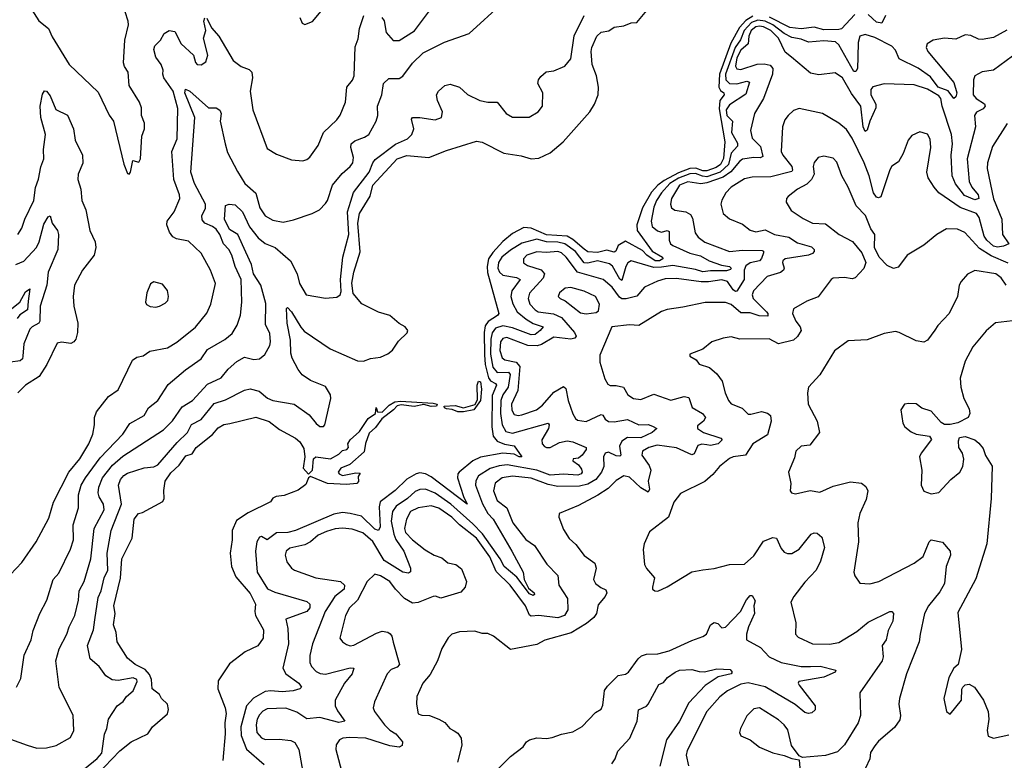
# Model space of a CAD drawing. Extents: x 1245515 to 1420776, y 606314 to 671314.
# Tile 277 of 385: x 1356564 to 1361782, y 649117 to 653043. Entities that reach past the tile are written whole.
import ezdxf

# ---------------------------------------------------------------- set-up
doc = ezdxf.new("R2010")
doc.units = 0

msp = doc.modelspace()

# ---------------------------------------------------------------- linework, layer by layer
at = {"layer": '0CON10XD'}
for points in [[(1356575, 653179.4), (1356665, 653036.9), (1356717.1, 652997.1), (1356735, 652952.9), (1356826.4, 652805), (1356978.7, 652658.7), (1357037.6, 652537.6), (1357060, 652505), (1357115, 652277.5), (1357135, 652227.5), (1357143.6, 652223.6), (1357151.2, 652235), (1357163.9, 652296.1), (1357195, 652287.5), (1357203.3, 652305), (1357211.4, 652425), (1357225.5, 652464.5), (1357224.5, 652494.5), (1357210, 652535), (1357208.6, 652575), (1357198.6, 652605), (1357143.1, 652695), (1357138.6, 652765), (1357119.2, 652795), (1357114.2, 652815), (1357120.5, 652935), (1357140, 653015), (1357139.1, 653035), (1357107.6, 653135)], [(1356546, 649505), (1356568.9, 649551.1), (1356587.5, 649675), (1356623.8, 649756.2), (1356635.8, 649805.8), (1356670, 649895), (1356706.8, 649965), (1356740.9, 650075), (1356771.1, 650108.9), (1356833.8, 650236.2), (1356849.7, 650285), (1356847.9, 650365), (1356874.7, 650455), (1356875.9, 650525), (1356889.5, 650575), (1356913.2, 650615), (1356990.4, 650719.6), (1357110.7, 650845), (1357147.2, 650902.7), (1357222.7, 650945), (1357245.6, 650985), (1357295.5, 651025), (1357351.3, 651108.7), (1357442.8, 651187.2), (1357525.5, 651245), (1357558.8, 651295), (1357651.7, 651348.3), (1357690.1, 651379.9), (1357716.3, 651423.6), (1357734.1, 651475.9), (1357741.1, 651545), (1357736.6, 651665), (1357705, 651734.2), (1357688.6, 651795), (1357672.8, 651825), (1357644.2, 651855), (1357624.8, 651905), (1357605, 651931.8), (1357585, 651947.5), (1357544.8, 651964.8), (1357531.2, 651981.2), (1357528.9, 652005), (1357547.7, 652042.3), (1357548, 652065), (1357490.2, 652175), (1357470.3, 652235), (1357491.6, 652525), (1357439.4, 652655), (1357442.5, 652675), (1357465, 652663.9), (1357565, 652575.6), (1357605, 652575.7), (1357625, 652564), (1357631.9, 652545), (1357626.7, 652505), (1357652.5, 652385), (1357665, 652339.2), (1357717.8, 652237.8), (1357757.5, 652175), (1357815, 652124), (1357836.9, 652045), (1357865, 652002.5), (1357905, 651980.8), (1357959.8, 651970.2), (1358015, 651981.8), (1358113.8, 652015), (1358152, 652035), (1358185, 652069.2), (1358195.5, 652085), (1358221.8, 652165), (1358271.9, 652228.1), (1358315, 652264.5), (1358330, 652285), (1358333.1, 652313.1), (1358318.9, 652365), (1358320.9, 652385), (1358339.1, 652400.9), (1358390.4, 652419.6), (1358413.3, 652435), (1358452.2, 652505), (1358460.9, 652535), (1358459.6, 652585), (1358482.7, 652645), (1358491.8, 652705), (1358519.3, 652730.7), (1358575, 652731.5), (1358595, 652743.5), (1358645, 652813.1), (1358702.8, 652867.2), (1358815, 652923.1), (1358945, 652970.6), (1359125, 653132.5)], [(1356515, 649229.5), (1356602.7, 649197.3), (1356655, 649182.1), (1356705, 649183.6), (1356757.5, 649195), (1356832.7, 649237.3), (1356850.8, 649275), (1356847, 649357), (1356772.2, 649502.2), (1356755.4, 649645), (1356772, 649708), (1356813.6, 649785), (1356825.3, 649824.7), (1356855.5, 649885), (1356876.1, 649965), (1356878.8, 650015), (1356904.7, 650065.3), (1356940.8, 650185), (1356957.5, 650345), (1357010.8, 650445), (1357007.2, 650475), (1356984.3, 650514.3), (1356979.6, 650535), (1356982.8, 650565), (1357003, 650615), (1357055, 650681.6), (1357110.3, 650729.7), (1357325, 650868.2), (1357372.8, 650917.2), (1357425, 650990.9), (1357478.9, 651025), (1357559.4, 651110.6), (1357630.6, 651145), (1357669.3, 651190.7), (1357715, 651231.1), (1357755, 651253.3), (1357805, 651242.5), (1357834.5, 651245.5), (1357862.2, 651267.8), (1357889.1, 651315), (1357892.9, 651335), (1357889.4, 651379.4), (1357867, 651427), (1357868.8, 651538.8), (1357841.9, 651635), (1357803, 651695), (1357792.4, 651745), (1357761.5, 651811.5), (1357719.7, 651905), (1357675, 651930.4), (1357649.2, 651985), (1357655, 652058.8), (1357674.5, 652065.5), (1357705, 652061.8), (1357745.2, 652025), (1357782.4, 651945), (1357826.9, 651886.9), (1357865, 651856), (1357918.1, 651835), (1357999.4, 651765), (1358034.3, 651695), (1358047.1, 651645), (1358081.2, 651585), (1358185, 651566), (1358245, 651571.4), (1358261.9, 651585), (1358267.8, 651602.3), (1358263.2, 651665), (1358276.6, 651783.4), (1358308.3, 651905), (1358300.4, 652025), (1358318.5, 652081.5), (1358333.5, 652126.5), (1358416.1, 652235), (1358434.7, 652285), (1358447.6, 652302.4), (1358555, 652383.1), (1358618.8, 652411.2), (1358642.5, 652435), (1358652.2, 652465), (1358640, 652515), (1358645, 652523.8), (1358685, 652524.5), (1358765, 652512.5), (1358799.2, 652525), (1358804.4, 652555), (1358777.1, 652615), (1358772, 652645), (1358783.3, 652665), (1358817.5, 652695), (1358845, 652701.2), (1358895, 652686), (1358936.4, 652646.4), (1359002.5, 652615), (1359045, 652605.8), (1359095, 652606.2), (1359141.2, 652545), (1359175, 652525.8), (1359264.3, 652525.7), (1359311.2, 652555), (1359333.8, 652585), (1359336.7, 652655), (1359310, 652705), (1359313.3, 652725), (1359325, 652742.5), (1359354.2, 652765.8), (1359395, 652772.5), (1359453, 652797), (1359485.3, 652835), (1359502.8, 652957.2), (1359555.4, 653065)], [(1356907.5, 649072.5), (1356975, 649126.9), (1356998.9, 649155), (1357012.8, 649255), (1357026.2, 649285), (1357033.5, 649335), (1357080, 649405), (1357111.2, 649428.8), (1357130.5, 649455), (1357164.6, 649485), (1357187.1, 649535), (1357183.6, 649545), (1357164.7, 649554.7), (1357085, 649539.7), (1357054.1, 649544.1), (1357019.4, 649565), (1356985.5, 649615), (1356937.5, 649655), (1356923.1, 649725), (1356955, 649808), (1356962.4, 649862.4), (1356979.9, 649980.1), (1356995.4, 650014.6), (1357010.7, 650085), (1357031, 650125), (1357027.5, 650215), (1357049.1, 650335), (1357103.7, 650475), (1357086.8, 650575), (1357097.2, 650605), (1357115, 650626.7), (1357135, 650639.3), (1357223.1, 650666.9), (1357275, 650673.1), (1357295, 650683.2), (1357398.1, 650801.9), (1357452.3, 650855), (1357475, 650897.5), (1357525, 650923.5), (1357595, 651009.2), (1357655, 651027.3), (1357755, 651079.1), (1357785, 651085.3), (1357833.4, 651073.4), (1357877, 651037), (1357904.4, 651025), (1358017.8, 651005), (1358097.9, 650947.9), (1358135, 650901.8), (1358155, 650886.2), (1358173.8, 650886.2), (1358180.9, 650895), (1358213.5, 651035), (1358211.2, 651055), (1358185, 651098), (1358105, 651130), (1358060.8, 651160.8), (1358039, 651189), (1358008.3, 651248.3), (1358001.1, 651275), (1357999.6, 651345), (1357981.9, 651435), (1357978.3, 651511.7), (1357983, 651517), (1358005, 651494.2), (1358053.1, 651413.1), (1358072, 651392), (1358208.3, 651298.3), (1358354.1, 651234.1), (1358385, 651232.5), (1358422.7, 651247.3), (1358475, 651254.1), (1358515, 651271.4), (1358538.8, 651291.2), (1358571.6, 651338.4), (1358617.8, 651382.2), (1358621.5, 651395), (1358606.4, 651415), (1358575, 651432.7), (1358524.9, 651474.9), (1358465, 651492.2), (1358376.9, 651536.9), (1358330.8, 651590.8), (1358323.7, 651646.3), (1358334.3, 651705), (1358368, 651812), (1358356.2, 651965), (1358364.8, 652015), (1358421.6, 652108.4), (1358435.6, 652165), (1358564, 652305), (1358615, 652322.6), (1358732.2, 652312.2), (1358825, 652349.3), (1358985, 652398.7), (1359015, 652393.3), (1359128.8, 652335), (1359220.9, 652320.9), (1359275, 652305.5), (1359315, 652308.2), (1359375, 652336.4), (1359444.7, 652395.3), (1359584.6, 652555), (1359610.4, 652595), (1359628.9, 652645), (1359631.2, 652685), (1359620.8, 652745), (1359598.1, 652805), (1359591.5, 652875), (1359595, 652896.2), (1359622.7, 652955), (1359645, 652976.9), (1359686.4, 652983.6), (1359715, 653003.3), (1359765, 653010), (1359805, 653026.2), (1359835, 653028), (1359887.9, 653092.1)], [(1357555, 653051.2), (1357579.5, 652999.5), (1357619.1, 652955), (1357695, 652826.5), (1357738, 652795), (1357779.7, 652779.7), (1357794.4, 652764.4), (1357797.8, 652735), (1357785.4, 652665), (1357798.9, 652565), (1357875, 652360), (1357925, 652330), (1358005, 652300.8), (1358065, 652294), (1358085, 652301.2), (1358101.2, 652315), (1358145, 652376.2), (1358172.9, 652445), (1358245, 652512.9), (1358262.8, 652537.2), (1358289.5, 652605), (1358297.8, 652685), (1358327.3, 652722.7), (1358335.5, 652745), (1358341.1, 652898.9), (1358357.6, 652942.4), (1358364.2, 652995.8), (1358388.1, 653065)], [(1360448.8, 653061.2), (1360411.5, 653038.5), (1360378, 653002), (1360331.7, 652918.3), (1360272.9, 652755), (1360269.3, 652685), (1360278.5, 652668.5), (1360296.1, 652655), (1360297.2, 652645), (1360274.5, 652615.5), (1360270.3, 652569.7), (1360300.7, 652395), (1360293, 652307), (1360277.5, 652275), (1360255, 652259.5), (1360205, 652241.5), (1360185, 652242.2), (1360146.6, 652256.6), (1360115, 652253.5), (1360055, 652230.8), (1359978.8, 652191.2), (1359944.8, 652165.2), (1359911.7, 652128.3), (1359864.6, 652045.4), (1359833.7, 651955), (1359836.1, 651925), (1359915, 651815.8), (1359970.4, 651785), (1359971.3, 651775), (1359955, 651764.5), (1359931.9, 651765), (1359887, 651795), (1359865, 651819.7), (1359775, 651868.5), (1359735, 651846.3), (1359723.4, 651816.6), (1359715, 651810.4), (1359675, 651821.2), (1359625, 651809.7), (1359575, 651812), (1359555, 651827.1), (1359495, 651877.5), (1359465, 651894.9), (1359355, 651902.8), (1359275, 651938.1), (1359235, 651941.4), (1359175, 651910.2), (1359123.4, 651866.6), (1359070.9, 651809.1), (1359048.2, 651775), (1359041, 651735), (1359042.8, 651702.8), (1359102.7, 651485), (1359096.7, 651475), (1359046.5, 651443.5), (1359029.9, 651420.1), (1359024.5, 651385.5), (1359026.6, 651266.6), (1359030.4, 651215), (1359047.5, 651145), (1359058.1, 651128.1), (1359085.4, 651115), (1359090.8, 651105), (1359068.4, 651051.6), (1359065.2, 650884.8), (1359072.2, 650835), (1359095, 650808.9), (1359132.9, 650792.9), (1359185, 650783.4), (1359225.6, 650725), (1359210.8, 650725), (1359185, 650740), (1359125, 650745.5), (1359005.3, 650724.7), (1358965, 650704.1), (1358892, 650645), (1358885.2, 650634.8), (1358884.3, 650615), (1358915.2, 650515.2), (1358935, 650474), (1358745, 650619.6), (1358715, 650636.1), (1358685, 650640.7), (1358665, 650635.8), (1358615, 650606.6), (1358552.7, 650547.3), (1358473.3, 650486.7), (1358469.2, 650460.7), (1358473.8, 650355), (1358465.8, 650334.3), (1358445, 650342.1), (1358375, 650411), (1358315, 650425.9), (1358275, 650431.4), (1358228.6, 650421.4), (1358025, 650335.2), (1357985, 650324.8), (1357925, 650321.9), (1357875, 650286.5), (1357845, 650302.5), (1357835, 650299.2), (1357820.6, 650275), (1357813.8, 650225), (1357822.9, 650115), (1357876.6, 650026.6), (1357915, 650007.7), (1358085, 649958.5), (1358102.2, 649945), (1358100.8, 649925), (1358084.7, 649905.3), (1357973.3, 649865), (1357985.4, 649815), (1357987.8, 649735), (1357957.9, 649605), (1357973.5, 649575), (1358043.6, 649525), (1358056.4, 649505), (1358049.2, 649495), (1358013.3, 649485), (1357955, 649479.5), (1357895, 649485.7), (1357865, 649482.1), (1357803.2, 649446.8), (1357765.8, 649405), (1357736, 649295), (1357738, 649248), (1357765.2, 649175.2), (1357858.9, 649095)], [(1358047.5, 653055), (1358060, 653025), (1358075, 653017.5), (1358116, 653034), (1358161.7, 653088.3)], [(1358482.5, 653055), (1358495, 653036.7), (1358505, 652974.3), (1358542.2, 652932.2), (1358575, 652933.5), (1358655.3, 652984.7), (1358745.6, 653105)], [(1360990.2, 653069.8), (1360918.9, 652995), (1360905, 652991), (1360825, 652989.8), (1360775, 653002.9), (1360705, 652995.2), (1360645, 653001.1), (1360537.1, 653057.1)], [(1361152.5, 653065), (1361132.5, 653025), (1361105, 653029.1), (1361060.5, 653070.5)], [(1356515, 650101.2), (1356575, 650166.2), (1356650.6, 650275), (1356718.8, 650401.2), (1356742.5, 650485), (1356823.4, 650645), (1356881.8, 650715), (1356929.4, 650795), (1356951.5, 650845), (1356960.5, 650895), (1356960.4, 650935), (1356971.5, 650965), (1357033.7, 651046.3), (1357085, 651080.8), (1357161.6, 651238.4), (1357185, 651254.8), (1357218.2, 651261.8), (1357253.8, 651285), (1357346.3, 651303.7), (1357397.1, 651332.9), (1357495, 651413.5), (1357555, 651487.8), (1357576.6, 651535), (1357601.2, 651645), (1357575.5, 651715), (1357526, 651806), (1357458.5, 651868.5), (1357395, 651881.2), (1357375, 651892.2), (1357357.3, 651917.3), (1357344.2, 651955), (1357345.3, 651975), (1357381.6, 652025), (1357411.8, 652095), (1357410.8, 652115), (1357381.2, 652195), (1357370, 652345), (1357397.7, 652412.3), (1357401.5, 652571.5), (1357377.5, 652665), (1357328.4, 652735), (1357322, 652755), (1357323.9, 652775), (1357312.8, 652805), (1357284.8, 652845), (1357274.2, 652885.8), (1357280.4, 652905), (1357309.2, 652935), (1357329.4, 652970.6), (1357355, 652985.5), (1357385, 652980), (1357420, 652915), (1357484.4, 652854.4), (1357495.7, 652815.7), (1357505, 652806), (1357525, 652804.4), (1357550.2, 652819.8), (1357560, 652855), (1357537.8, 652945), (1357550, 652985), (1357540, 653035), (1357545, 653052.5)], [(1361795, 652987.3), (1361725, 652948), (1361665, 652937.6), (1361645, 652940.4), (1361605, 652959), (1361575, 652962.6), (1361525, 652939.7), (1361465.5, 652945.5), (1361405.7, 652934.3), (1361372.9, 652915), (1361367.7, 652895), (1361376.7, 652875), (1361515, 652709.5), (1361529.5, 652655), (1361525, 652634.6), (1361515, 652625.5), (1361485, 652665.3), (1361432.2, 652685), (1361390.6, 652740.6), (1361325, 652786.9), (1361225.2, 652835.2), (1361205, 652881.5), (1361185, 652902), (1361095, 652948.9), (1361045, 652965.3), (1361015.7, 652955), (1361007.9, 652922.1), (1361006, 652846), (1361003.3, 652785), (1360995, 652768.1), (1360985, 652768.4), (1360905, 652908.9), (1360886.5, 652925), (1360825, 652930.2), (1360745, 652924.2), (1360705, 652939.6), (1360655, 652948.1), (1360615, 652969.5), (1360555, 653016.1), (1360515, 653034.8), (1360475, 653039.7), (1360442.2, 653027.8), (1360403.4, 652986.6), (1360383.3, 652936.7), (1360355, 652895.2), (1360304.1, 652754.1), (1360305.2, 652725), (1360325, 652704.2), (1360365, 652702.8), (1360417.9, 652717.9), (1360431.8, 652711.8), (1360412, 652648), (1360325, 652592.4), (1360308.4, 652565), (1360310.6, 652535), (1360341.3, 652505), (1360336.5, 652445), (1360367.8, 652387.8), (1360367.3, 652372.7), (1360334.9, 652335.1), (1360320.4, 652275), (1360276, 652234), (1360205, 652210.8), (1360182.8, 652212.8), (1360145, 652228.4), (1360116.1, 652226.1), (1360055, 652203.3), (1360009.2, 652175), (1359964.2, 652125), (1359938.3, 652085), (1359925, 652048.6), (1359910.8, 651975), (1359916.4, 651946.4), (1359943.4, 651923.4), (1359965, 651917.3), (1359995, 651925.3), (1360005, 651920.6), (1360005.3, 651875), (1360013.4, 651855), (1360025.2, 651845.2), (1360114.5, 651804.5), (1360171.2, 651791.2), (1360217.9, 651765), (1360282.3, 651742.3), (1360325.2, 651735.2), (1360333.8, 651725), (1360330.6, 651719.4), (1360309, 651711), (1360225, 651711.6), (1360185, 651706), (1360145, 651718.6), (1360025, 651739.9), (1359965, 651731.5), (1359925, 651729.4), (1359805, 651764.7), (1359786.4, 651753.6), (1359775.7, 651735), (1359755, 651660.9), (1359745, 651666.7), (1359705, 651735.9), (1359689.2, 651749.2), (1359625, 651765.2), (1359575, 651752.3), (1359555, 651753.7), (1359508.7, 651815), (1359452.2, 651855), (1359415, 651863.1), (1359355, 651865.5), (1359305, 651880.4), (1359225, 651859.1), (1359165, 651822.1), (1359119.2, 651785), (1359100.5, 651755), (1359097.4, 651725), (1359106.2, 651705), (1359125, 651689), (1359196.8, 651676.8), (1359216.2, 651665), (1359171.3, 651605), (1359167.4, 651575), (1359177.2, 651537.2), (1359200, 651495), (1359247, 651455), (1359285, 651432.5), (1359337.3, 651415), (1359322.9, 651395), (1359295.6, 651374.4), (1359275, 651372.9), (1359175, 651410.4), (1359125, 651420.8), (1359085, 651407.5), (1359067.1, 651382.9), (1359060.4, 651349.6), (1359059.6, 651269.6), (1359071.7, 651201.7), (1359095, 651173.5), (1359154.5, 651174.5), (1359162.3, 651162.3), (1359153.2, 651095), (1359124.2, 651055), (1359113.9, 651025), (1359111.8, 650955), (1359120.7, 650895), (1359139.6, 650859.6), (1359175, 650850.4), (1359365, 650904.3), (1359369.3, 650895), (1359365.8, 650875), (1359330.5, 650815), (1359331.9, 650795), (1359345, 650780.6), (1359355, 650774.5), (1359375, 650774.7), (1359425, 650801.4), (1359465, 650811.1), (1359495.8, 650805), (1359565.4, 650775.4), (1359566.4, 650765), (1359545, 650733.9), (1359525, 650719.2), (1359497.5, 650715), (1359494.3, 650705), (1359525, 650683.3), (1359540.9, 650660.9), (1359543.9, 650645), (1359539.2, 650635), (1359521.3, 650628.7), (1359445, 650633.7), (1359375, 650628.4), (1359305, 650654.5), (1359146.3, 650683.7), (1359105, 650678.7), (1359056.7, 650663.4), (1358995.4, 650624.6), (1358981.5, 650598.5), (1358979.3, 650575), (1359016.1, 650476.1), (1359044.6, 650424.6), (1359073.7, 650395), (1359172.5, 650225), (1359232.1, 650115), (1359236.5, 650075), (1359260, 650030), (1359290.6, 650005), (1359292, 649995), (1359285, 649991.1), (1359265, 649998.9), (1359198.4, 650088.4), (1359131.1, 650145), (1359110.2, 650185), (1359017.2, 650317.2), (1358965, 650371), (1358849.4, 650475), (1358765, 650532.9), (1358715, 650554.8), (1358685, 650552.9), (1358658.8, 650541.2), (1358618.8, 650505), (1358558, 650465), (1358539.4, 650435), (1358533.1, 650385), (1358545.7, 650315), (1358557.1, 650287.1), (1358599.5, 650225), (1358634.5, 650135), (1358634.4, 650115.6), (1358625, 650108.6), (1358595, 650113.5), (1358495, 650176.6), (1358435, 650276.8), (1358382.5, 650322.5), (1358325, 650341.6), (1358275, 650346.7), (1358235, 650344.1), (1358189.3, 650330.7), (1358145, 650310), (1358105, 650274.6), (1358075, 650258.4), (1357995, 650241.3), (1357975.5, 650225), (1357970, 650205), (1357979.1, 650169.1), (1358004.3, 650135), (1358019.2, 650125), (1358133.3, 650085), (1358264.2, 650064.2), (1358285.9, 650045.9), (1358282.7, 650025), (1358233.3, 649985), (1358182.8, 649905), (1358115, 649734.2), (1358102.2, 649672.2), (1358102.1, 649635), (1358109.5, 649615), (1358135, 649587.5), (1358156.3, 649576.4), (1358185, 649572.9), (1358315, 649607.9), (1358335.4, 649605.4), (1358325.5, 649575), (1358284.8, 649525.2), (1358236.4, 649435), (1358235.5, 649405), (1358248.8, 649378.8), (1358287.1, 649325), (1358255, 649317.2), (1358155, 649344.3), (1358085, 649336.9), (1358032.8, 649372.8), (1357975, 649393.1), (1357875, 649389.3), (1357852, 649378), (1357835, 649357.7), (1357823, 649335), (1357817.3, 649305), (1357820.8, 649265), (1357845.2, 649235.2), (1357865, 649227.6), (1357938.8, 649228.8), (1358001.2, 649221.2), (1358021.1, 649211.1), (1358042.2, 649175), (1358064.5, 649054.5)], [(1361825, 652850), (1361725, 652775.6), (1361665, 652766.2), (1361625, 652745.8), (1361619.4, 652725), (1361617.5, 652645), (1361633.3, 652625), (1361676.9, 652596.9), (1361681.1, 652585), (1361669, 652571), (1361635, 652552.7), (1361623.9, 652535), (1361629.4, 652475), (1361585.6, 652305), (1361595.2, 652185), (1361608.9, 652155), (1361643.3, 652115), (1361646.4, 652095), (1361625, 652088.8), (1361571, 652111), (1361523.1, 652173.1), (1361505.6, 652215.6), (1361499.6, 652325), (1361507.3, 652385), (1361502.3, 652435), (1361453.2, 652585), (1361446.3, 652625), (1361435, 652638.7), (1361375, 652674.1), (1361305, 652698.2), (1361145, 652703.1), (1361085, 652687.5), (1361075, 652672.5), (1361075.3, 652645), (1361101.7, 652595), (1361101.7, 652575), (1361068.8, 652505), (1361055, 652458), (1361045, 652450), (1361033.8, 652475), (1361021.2, 652585), (1360971.3, 652651.3), (1360925, 652734.4), (1360885, 652760.6), (1360798.5, 652751.5), (1360755, 652759.5), (1360654, 652844), (1360620.3, 652870.3), (1360585.2, 652945), (1360543.8, 652985), (1360506.2, 653005), (1360485, 653008.4), (1360465, 653004.9), (1360439.8, 652985), (1360428, 652955), (1360424.4, 652915.6), (1360385, 652881.9), (1360365, 652841.3), (1360357.4, 652797.4), (1360365, 652783.2), (1360385, 652779.5), (1360472.5, 652807.5), (1360509.1, 652809.1), (1360541.5, 652801.5), (1360554.6, 652785), (1360554, 652755), (1360505.3, 652625), (1360457.1, 652545), (1360435.9, 652455), (1360445.3, 652415), (1360490.1, 652370.1), (1360502.3, 652317.7), (1360488.5, 652311.5), (1360455, 652312.5), (1360395, 652303), (1360378.5, 652291.5), (1360332.8, 652237.2), (1360291.1, 652208.9), (1360205, 652178.4), (1360173.6, 652173.6), (1360105, 652183.1), (1360060, 652165), (1360018.3, 652095), (1360012.9, 652065), (1360018.5, 652045), (1360035, 652032.5), (1360094.7, 652024.7), (1360119.5, 652009.5), (1360130.1, 651990.1), (1360143.3, 651913.3), (1360160.1, 651890.1), (1360195, 651863.3), (1360324.8, 651814.8), (1360395, 651821.8), (1360499.3, 651819.3), (1360505.9, 651815.9), (1360506.5, 651806.5), (1360495, 651777.5), (1360484.8, 651765.2), (1360435, 651753.8), (1360411.3, 651738.7), (1360403.9, 651715), (1360402.8, 651665), (1360365, 651604.4), (1360357.6, 651602.4), (1360345, 651611.5), (1360315.1, 651655.1), (1360285, 651664), (1360215, 651653.2), (1360175, 651653.3), (1360045, 651671.1), (1359985, 651669.2), (1359943.2, 651656.8), (1359874.7, 651625.3), (1359835, 651577.8), (1359777.5, 651562.5), (1359755, 651562.4), (1359741.6, 651571.6), (1359704.2, 651625), (1359656.5, 651666.5), (1359519.2, 651705), (1359459, 651785), (1359435, 651807.9), (1359415, 651814.2), (1359355, 651808.9), (1359305, 651813.1), (1359251.5, 651795), (1359233.9, 651775), (1359234.2, 651754.3), (1359255, 651740.6), (1359327.2, 651717.2), (1359345.3, 651695), (1359337.5, 651672.5), (1359266.2, 651593.8), (1359259.2, 651565), (1359267.9, 651535), (1359294.7, 651505), (1359311.8, 651495), (1359392.9, 651482.9), (1359434.3, 651464.3), (1359504.7, 651385), (1359513.1, 651365), (1359505.5, 651354.5), (1359485, 651349.8), (1359395, 651359.3), (1359329.1, 651320.9), (1359305.8, 651314.2), (1359256.3, 651316.3), (1359145, 651358.4), (1359125, 651352.8), (1359112.3, 651335), (1359108.5, 651288.5), (1359120.5, 651250.5), (1359135, 651240.5), (1359195, 651227.4), (1359213.9, 651205), (1359202.9, 651077.1), (1359169.8, 651005), (1359172.4, 650972.4), (1359185, 650950.5), (1359204.7, 650944.7), (1359225, 650948.7), (1359303.1, 650975), (1359335, 651000), (1359395, 651068.8), (1359445, 651098.5), (1359457.2, 651087.3), (1359470, 651025), (1359495, 650953.8), (1359508.5, 650928.5), (1359520.6, 650920.6), (1359565, 650913.8), (1359645, 650949.2), (1359655, 650946.4), (1359666.9, 650925), (1359685, 650913.2), (1359715, 650911.7), (1359785, 650922.7), (1359845, 650895.2), (1359895, 650896.2), (1359917.6, 650887.6), (1359940, 650875), (1359916, 650855), (1359855, 650827.2), (1359785, 650827.5), (1359755, 650808.9), (1359741.8, 650781.8), (1359749.2, 650735), (1359745, 650728.9), (1359725, 650730.5), (1359685, 650749.7), (1359665.7, 650745), (1359657.9, 650725), (1359660, 650675), (1359647.8, 650645), (1359617.9, 650605), (1359575, 650580.3), (1359530.5, 650569.5), (1359415, 650568), (1359365, 650579.6), (1359275, 650612.4), (1359175, 650623.4), (1359121.5, 650615), (1359083.3, 650586.7), (1359075.3, 650545), (1359094.7, 650495), (1359144.5, 650454.5), (1359177.6, 650375), (1359246.6, 650286.6), (1359291.8, 650255), (1359357.3, 650157.3), (1359416, 650096), (1359420.4, 650045), (1359466.2, 649975), (1359468.5, 649915), (1359450.5, 649885), (1359415, 649871.8), (1359315, 649883.9), (1359275, 649880.9), (1359265, 649885.7), (1359243.8, 649935), (1359163.9, 650045), (1359088.1, 650118.1), (1359055.2, 650195.2), (1358985, 650293.7), (1358894.7, 650364.7), (1358854.7, 650405), (1358785, 650453.9), (1358745, 650466.4), (1358675, 650456), (1358634, 650435), (1358613.5, 650395), (1358603.9, 650345), (1358607.8, 650325), (1358645, 650285.3), (1358712.7, 650232.7), (1358760, 650205), (1358800.1, 650190.1), (1358833.3, 650163.3), (1358875, 650154.1), (1358905, 650132.7), (1358932.5, 650065), (1358924.5, 650035.5), (1358900.9, 650009.1), (1358795, 649975.7), (1358767.1, 649987.1), (1358755, 649986.1), (1358675, 649953.3), (1358645, 649950.7), (1358602.9, 649975), (1358555, 650023.6), (1358525, 650064.7), (1358475, 650095.3), (1358445, 650104.2), (1358405, 650064.3), (1358353.3, 649965), (1358312.3, 649925), (1358289.6, 649885), (1358260, 649765), (1358273.8, 649745), (1358295, 649730.8), (1358315, 649724.4), (1358335, 649726.7), (1358455, 649791.5), (1358485, 649801.1), (1358515, 649795.8), (1358527.2, 649787.2), (1358536.5, 649775), (1358542.9, 649742.9), (1358576.4, 649625), (1358565, 649611.5), (1358531.7, 649598.2), (1358511.5, 649575), (1358443.8, 649426.2), (1358437.5, 649395), (1358443.5, 649375), (1358496.7, 649305), (1358525, 649276.6), (1358556.7, 649256.7), (1358584.4, 649225), (1358592, 649215), (1358591.2, 649195), (1358575, 649185.8), (1358525, 649193.1), (1358398.8, 649235), (1358312.2, 649237.7), (1358275.4, 649234.6), (1358258, 649225), (1358241.7, 649198.3), (1358239.5, 649175), (1358275.5, 649035)], [(1356554.4, 651905), (1356575, 651938), (1356590.7, 651985), (1356638, 652085), (1356647, 652153), (1356663.1, 652196.9), (1356676.5, 652263.5), (1356690.8, 652305), (1356689.3, 652355), (1356701.2, 652435), (1356675.4, 652525), (1356672.7, 652585), (1356685, 652647.5), (1356695, 652666), (1356705, 652663.8), (1356725, 652639.2), (1356755, 652567.3), (1356816.6, 652536.6), (1356848, 652465), (1356857.5, 652405), (1356896.5, 652325), (1356897.6, 652282.4), (1356873.2, 652225), (1356871.8, 652195), (1356887.3, 652145), (1356893.6, 652085), (1356914.5, 652034.5), (1356936, 651926), (1356963.1, 651865), (1356967.7, 651835), (1356958.2, 651795), (1356896.9, 651715), (1356854.1, 651635.9), (1356846.2, 651576.2), (1356850, 651525), (1356871.8, 651435), (1356870.9, 651385), (1356860.5, 651349.5), (1356851.1, 651335), (1356835, 651326.2), (1356785, 651333.8), (1356762.6, 651327.4), (1356706.7, 651215), (1356667.6, 651152.4), (1356594.3, 651105.7), (1356554.4, 651065)], [(1361796.9, 652493.1), (1361719.4, 652370.6), (1361692.1, 652285), (1361690.4, 652255), (1361724.1, 652094.1), (1361768.9, 651985), (1361771.6, 651905), (1361806, 651855), (1361778.4, 651841.6), (1361745, 651837), (1361725, 651841.8), (1361689, 651875), (1361674.8, 651895), (1361648.4, 651995), (1361634.9, 652014.9), (1361548.3, 652048.3), (1361435.6, 652125.6), (1361410, 652155), (1361379.2, 652205), (1361372, 652235), (1361391.9, 652365), (1361389.1, 652409.1), (1361375, 652436), (1361335, 652449.2), (1361291.3, 652428.7), (1361272.5, 652405), (1361246.6, 652333.4), (1361220.5, 652289.5), (1361185, 652266.2), (1361175, 652246.7), (1361126.8, 652103.2), (1361115, 652099.2), (1361105, 652103.1), (1361088.5, 652125), (1361065.3, 652215), (1361039.7, 652285), (1360975, 652415.5), (1360945, 652460.5), (1360905.7, 652495), (1360818, 652545), (1360695, 652571.4), (1360665, 652560.8), (1360635.8, 652535), (1360618.6, 652511.4), (1360606.7, 652475), (1360598.8, 652345), (1360607.9, 652325), (1360655.3, 652265), (1360659.7, 652245), (1360655, 652237.5), (1360545, 652209.3), (1360445, 652208.8), (1360405, 652198.7), (1360333.6, 652155), (1360306.4, 652125), (1360284, 652086), (1360279.5, 652065), (1360291.4, 652015), (1360325, 651988.1), (1360395, 651958.5), (1360435, 651926.4), (1360465, 651917.7), (1360515, 651929.5), (1360564.8, 651904.8), (1360640.1, 651890.1), (1360685, 651860.5), (1360759.2, 651839.2), (1360774.2, 651825), (1360774.2, 651815), (1360765, 651803.3), (1360744.7, 651795.3), (1360620.8, 651775), (1360608.6, 651765), (1360606.7, 651755), (1360615.3, 651725.3), (1360611.8, 651715), (1360595, 651703.1), (1360525, 651682.5), (1360452.5, 651605), (1360446, 651585), (1360451.2, 651565), (1360521.8, 651495), (1360528.9, 651485), (1360528.1, 651471.9), (1360482.5, 651472.5), (1360435, 651489.1), (1360385, 651488.4), (1360335, 651533.8), (1360305, 651543.4), (1360196.8, 651543.2), (1360078.3, 651518.3), (1359995, 651506.5), (1359965, 651495.5), (1359845, 651422.1), (1359795, 651425.4), (1359702.5, 651415), (1359638.9, 651265), (1359637.9, 651227.9), (1359665, 651140), (1359680.3, 651110.3), (1359693.5, 651103.5), (1359725, 651103.6), (1359764.5, 651094.5), (1359787.5, 651055), (1359816.2, 651035), (1359855, 651028.8), (1359925, 651058.4), (1360015, 651026.7), (1360084.7, 651044.7), (1360110.7, 651040.7), (1360126.8, 650986.8), (1360181.9, 650955), (1360197.8, 650935), (1360187.3, 650915), (1360155, 650889.4), (1360156.2, 650875), (1360186.9, 650855), (1360280, 650825), (1360287.1, 650815), (1360265.5, 650794.5), (1360225, 650785.9), (1360205, 650788.8), (1360178, 650792), (1360158.2, 650785), (1360137.7, 650742.3), (1360125, 650736.8), (1360045, 650773.1), (1359942.9, 650787.1), (1359897.5, 650775), (1359864.7, 650755.3), (1359860.4, 650735), (1359899.1, 650679.1), (1359908.6, 650655), (1359895, 650597.5), (1359901.5, 650555), (1359895, 650539.2), (1359855, 650561.3), (1359795, 650618), (1359765, 650625.3), (1359725, 650599.6), (1359682.4, 650557.6), (1359627.3, 650522.7), (1359525, 650467.8), (1359423.3, 650425), (1359421.2, 650405), (1359445, 650340), (1359475, 650292), (1359510.3, 650260.3), (1359555, 650203.1), (1359612.4, 650162.4), (1359618.9, 650135), (1359604.2, 650075), (1359614.4, 650055), (1359643.7, 650033.7), (1359670.7, 650020.7), (1359674.5, 650005), (1359666.1, 649985), (1359629.4, 649940.6), (1359620, 649895), (1359606.1, 649873.9), (1359567.6, 649842.4), (1359487.2, 649792.8), (1359346.8, 649753.2), (1359305, 649731.5), (1359165, 649704.4), (1359075, 649775.8), (1359045, 649789.2), (1359015, 649789.2), (1358975, 649801.9), (1358895, 649798.6), (1358853.3, 649785), (1358834.2, 649765.8), (1358800.3, 649709.7), (1358778.1, 649645), (1358738.2, 649571.8), (1358699.4, 649525), (1358669.2, 649455), (1358665.8, 649415), (1358675, 649364), (1358695.6, 649355.6), (1358735, 649354.4), (1358785, 649335.6), (1358816.8, 649316.8), (1358843.3, 649285), (1358866.7, 649273.3), (1358885, 649260), (1358903.3, 649235), (1358906.8, 649196.8), (1358883.5, 649106.5)], [(1361802.9, 651752.8), (1361711.8, 651791.8), (1361649.7, 651829.7), (1361572.9, 651915), (1361533.1, 651933.1), (1361475, 651933.5), (1361425, 651904), (1361355, 651848), (1361266.7, 651795), (1361252.5, 651775), (1361219.5, 651730.5), (1361195, 651723.8), (1361160.2, 651740.2), (1361119.5, 651785), (1361093.1, 651835), (1361095, 651903.8), (1361074.4, 651935), (1361045.5, 652005), (1360996.2, 652056.2), (1360954.6, 652155), (1360921.5, 652215), (1360895, 652287.5), (1360875, 652309.4), (1360825, 652319.4), (1360795, 652312), (1360775, 652286.7), (1360768.6, 652265), (1360773.5, 652225), (1360760, 652195), (1360735, 652171.8), (1360685.8, 652145), (1360636.2, 652105), (1360628, 652095), (1360626, 652075), (1360652.4, 652032.4), (1360715, 651988.6), (1360764.7, 651964.7), (1360835, 651961.5), (1360906, 651905), (1360977.9, 651867.9), (1361027.3, 651807.3), (1361048.1, 651755), (1361036.6, 651723.4), (1360991.2, 651675), (1360975, 651670), (1360934.5, 651675.5), (1360875, 651672), (1360864.4, 651665.6), (1360795.4, 651574.6), (1360735, 651550.5), (1360665, 651510), (1360658.9, 651485), (1360676.9, 651445), (1360700.4, 651415), (1360704.7, 651395), (1360686.2, 651363.8), (1360665, 651343.4), (1360585, 651324.6), (1360535, 651350.5), (1360379.7, 651349.7), (1360335, 651361.4), (1360292.5, 651355), (1360232.5, 651335), (1360185, 651296.2), (1360115, 651270), (1360115, 651260), (1360149.3, 651239.3), (1360165, 651216.7), (1360219.5, 651199.5), (1360258, 651165), (1360286.8, 651126.8), (1360303.3, 651065), (1360320.5, 651025), (1360335, 651007.1), (1360392.9, 650982.9), (1360425, 650951.2), (1360437.9, 650952.1), (1360495, 650966.5), (1360527.4, 650957.4), (1360542.5, 650945), (1360545.7, 650915), (1360527.1, 650842.9), (1360449.4, 650795), (1360409.5, 650735), (1360345, 650725.4), (1360325, 650716.7), (1360272, 650675), (1360237.6, 650632.4), (1360195, 650594.2), (1360065, 650531.4), (1360030.6, 650485), (1360002.5, 650405), (1359901.9, 650328.1), (1359873.1, 650265), (1359867.8, 650235), (1359874.5, 650155), (1359885, 650134.2), (1359928.8, 650085), (1359916.7, 650035), (1359917.5, 650025), (1359930, 650015), (1359945, 650013.8), (1359995, 650037.1), (1360125, 650116.2), (1360183.8, 650126.2), (1360245, 650132.9), (1360325, 650155.7), (1360405, 650157.5), (1360455, 650200.6), (1360505, 650278.5), (1360555, 650297.8), (1360575, 650294), (1360599.4, 650239.4), (1360615, 650220), (1360632.8, 650212.8), (1360655, 650213.8), (1360695, 650236.7), (1360758, 650315), (1360775, 650322.9), (1360790.9, 650320.9), (1360815, 650300), (1360828.5, 650245), (1360806.9, 650173.1), (1360785.2, 650124.8), (1360725, 650060.9), (1360665.6, 649985), (1360650, 649955), (1360676.3, 649846.3), (1360675.6, 649785.6), (1360689.1, 649769.1), (1360765, 649734.4), (1360855, 649731.8), (1360905, 649741.1), (1361000.9, 649799.1), (1361060.8, 649849.1), (1361175, 649905.7), (1361185.8, 649905.8), (1361193.8, 649895), (1361191.8, 649855), (1361166.2, 649805), (1361155.6, 649755), (1361134.3, 649725), (1361140.4, 649665), (1361134.7, 649645), (1361016.7, 649475), (1361020, 649355), (1361007.7, 649315), (1360935, 649198.5), (1360897.4, 649162.6), (1360835, 649142.7), (1360712.5, 649132.5), (1360695, 649140), (1360653.8, 649195), (1360635, 649278.8), (1360615.6, 649305), (1360585, 649331.4), (1360485, 649394.3), (1360455, 649389.2), (1360417.4, 649352.6), (1360384.2, 649285), (1360379.2, 649265), (1360385, 649246.7), (1360435, 649225.8), (1360485, 649185.8), (1360555, 649155.8), (1360615, 649142.5), (1360655, 649126), (1360695, 649120), (1360698.8, 649075)], [(1356542.5, 651745), (1356585, 651762.4), (1356653.6, 651835), (1356667.7, 651865), (1356691.7, 651958.3), (1356715, 651998.8), (1356725, 652003.8), (1356736.4, 651965), (1356763.3, 651925), (1356769.2, 651905), (1356765.4, 651825), (1356714.7, 651705), (1356706.8, 651635), (1356672.5, 651525), (1356670.8, 651445), (1356665.7, 651434.3), (1356628.9, 651415), (1356617.5, 651402.5), (1356586.2, 651325), (1356579.9, 651259.9), (1356578.1, 651245), (1356565.5, 651234.5), (1356515, 651227.9)], [(1361790.9, 651635), (1361765, 651675.4), (1361736.1, 651696.1), (1361625.8, 651714.2), (1361586.6, 651693.4), (1361552.9, 651655), (1361542.2, 651635), (1361532.9, 651575), (1361489.5, 651485), (1361428.9, 651421.1), (1361413.5, 651396.5), (1361375, 651343.8), (1361355, 651334), (1361315, 651340.6), (1361225, 651385.6), (1361205, 651389.4), (1361145, 651379.2), (1361054.2, 651345.8), (1360955, 651340), (1360882.1, 651287.9), (1360805, 651160), (1360743.8, 651095), (1360738, 651065), (1360742.9, 651005), (1360790.6, 650915), (1360802, 650855), (1360752, 650788), (1360705, 650782.9), (1360677.1, 650755), (1360670.5, 650719.5), (1360638.8, 650645), (1360650, 650585), (1360646.7, 650545), (1360654.1, 650534.1), (1360675, 650530), (1360752.1, 650547.9), (1360805, 650539.2), (1360875, 650569.4), (1360966.2, 650593.8), (1361025.4, 650585.4), (1361047.8, 650567.8), (1361058.2, 650545), (1361049.8, 650500.2), (1361015.7, 650425), (1361005.6, 650375), (1361009.4, 650275), (1360983.8, 650115), (1360990, 650095), (1361016.4, 650056.4), (1361068.3, 650051.7), (1361117.5, 650065), (1361305, 650161.9), (1361352.4, 650197.6), (1361383.6, 650275), (1361395, 650286.5), (1361455, 650274), (1361494.2, 650225), (1361497.1, 650205), (1361473.8, 650145), (1361464.7, 650055), (1361439.4, 650010.6), (1361380, 649935), (1361358.5, 649895), (1361336.2, 649785), (1361331.2, 649745), (1361263.6, 649575), (1361225.6, 649445), (1361223.3, 649415), (1361232.1, 649355), (1361227.7, 649332.3), (1361199.8, 649290.2), (1361115, 649218.5), (1361095, 649194.4), (1361072.2, 649157.7), (1361068.9, 649125), (1361046.4, 649075)], [(1357285, 651519.2), (1357305, 651524.2), (1357335, 651540), (1357348, 651555), (1357352.5, 651575), (1357347.5, 651607.5), (1357320.7, 651640.7), (1357275, 651653.3), (1357256.4, 651643.6), (1357236.7, 651595), (1357231.2, 651545), (1357235, 651533.8), (1357255, 651522.9), (1357285, 651519.2)], [(1356512.5, 651505), (1356565, 651545.9), (1356595, 651600.9), (1356617, 651617), (1356609.3, 651550.7), (1356605, 651504.7), (1356565, 651479.2), (1356550.9, 651459.1)], [(1359565, 651484.6), (1359619.4, 651490.6), (1359631.2, 651498.8), (1359635.6, 651535), (1359615, 651575.6), (1359555, 651603.1), (1359485, 651622.5), (1359455, 651620), (1359424, 651595), (1359418, 651575), (1359428.8, 651565), (1359455, 651551.8), (1359535, 651488.2), (1359565, 651484.6)], [(1361885, 651452.9), (1361735, 651436.2), (1361685.8, 651394.2), (1361615, 651308.8), (1361575, 651232.5), (1361547.9, 651142.1), (1361551.8, 651095), (1361567.9, 651035), (1361595, 650980), (1361598.6, 650955), (1361589.5, 650935), (1361535, 650906.5), (1361495, 650896.6), (1361465, 650896.7), (1361447.8, 650907.8), (1361395, 650968), (1361344.4, 650984.4), (1361315, 651006.2), (1361275, 651008.8), (1361252.5, 651005), (1361233.3, 650975), (1361243.8, 650905), (1361254.3, 650884.3), (1361287.7, 650857.7), (1361315, 650845.8), (1361385.9, 650835.9), (1361396.7, 650816.7), (1361340.8, 650745), (1361332.5, 650725), (1361344, 650655), (1361342, 650575), (1361355, 650543.3), (1361395, 650530), (1361435, 650536.7), (1361498.8, 650605), (1361545.4, 650644.6), (1361562.9, 650675), (1361567, 650713), (1361560, 650745), (1361540.6, 650775), (1361539.3, 650810.7), (1361545, 650827.5), (1361575, 650833.3), (1361625.9, 650815.9), (1361647.7, 650797.7), (1361669.7, 650769.7), (1361682.1, 650732.1), (1361716.8, 650676.8), (1361712.5, 650505), (1361689.1, 650265), (1361631.7, 650078.3), (1361535, 649900), (1361554.2, 649705), (1361536.7, 649625), (1361514, 649605), (1361488.6, 649555), (1361461.9, 649445), (1361476.2, 649375), (1361495, 649361.2), (1361555.8, 649435), (1361556.4, 649493.6), (1361562.5, 649505), (1361575, 649516.7), (1361595, 649520), (1361623.9, 649503.9), (1361672, 649435), (1361697.1, 649375), (1361700.5, 649335), (1361690.6, 649275), (1361696.2, 649245), (1361725, 649234.4), (1361805, 649252.2)], [(1358885, 650964.7), (1358855, 650977.1), (1358825, 650980.4), (1358815.8, 650985), (1358813.3, 650995), (1358871.9, 650998.1), (1358915, 650985.3), (1358977.3, 651002.7), (1358989.8, 651030.2), (1358988.8, 651105), (1358995, 651126.7), (1359005, 651124), (1359010.8, 651085), (1359005, 651024.4), (1358971.1, 650975), (1358915, 650964.8), (1358885, 650964.7)], [(1357677, 650903), (1357815, 650936.7), (1357885, 650913.3), (1357940.8, 650870.8), (1358025, 650823.8), (1358048, 650805), (1358069.3, 650769.3), (1358074.2, 650725.8), (1358066, 650665), (1358095, 650633.3), (1358116.1, 650655), (1358121.2, 650715), (1358132.5, 650725), (1358210, 650715), (1358255, 650739.2), (1358275, 650760), (1358297.5, 650765), (1358305.8, 650775), (1358302, 650795), (1358314.4, 650815), (1358365, 650860.6), (1358410.4, 650929.6), (1358450, 650955), (1358453, 650987), (1358460, 650965), (1358485, 650961.9), (1358521.1, 650998.9), (1358552.4, 651017.6), (1358581.2, 651021.2), (1358755, 651010.5), (1358776.2, 651005), (1358772.5, 650995), (1358745, 650992.7), (1358705, 651003.5), (1358655, 650992.2), (1358585, 651001.8), (1358564.1, 650995.9), (1358544.4, 650975), (1358482.9, 650927.1), (1358448.6, 650881.4), (1358415, 650850.8), (1358395.6, 650795.6), (1358388.7, 650751.3), (1358314.1, 650685.9), (1358265.8, 650665), (1358251.9, 650645), (1358256.2, 650635), (1358275, 650627.5), (1358345, 650640), (1358368.3, 650638.3), (1358358.3, 650621.7), (1358360, 650595), (1358350, 650585), (1358295, 650578.8), (1358195, 650584), (1358105, 650621.9), (1358095, 650614), (1358080.6, 650579.4), (1358040.3, 650549.7), (1357965, 650520), (1357922.5, 650515), (1357905, 650506.2), (1357893.6, 650486.4), (1357775, 650429.3), (1357712.1, 650387.9), (1357689.6, 650335), (1357689.5, 650285), (1357679.1, 650215), (1357686.7, 650145), (1357709.1, 650089.1), (1357785, 650001.1), (1357813.3, 649945), (1357809.6, 649905), (1357813.8, 649885), (1357855, 649808), (1357854.4, 649765), (1357825, 649722.9), (1357758.2, 649691.8), (1357675, 649627.5), (1357615, 649538.8), (1357613.2, 649495), (1357652.4, 649395), (1357658.1, 649365), (1357650.4, 649315), (1357653.1, 649256.9), (1357641.1, 649115)], [(1356932.2, 648997.8), (1357095, 649167.5), (1357155, 649214.4), (1357242.8, 649257.2), (1357267.1, 649295), (1357346.2, 649363.8), (1357352.9, 649387.1), (1357347.3, 649415), (1357314.4, 649444.4), (1357303.9, 649465), (1357265.8, 649495), (1357262.5, 649545), (1357251.1, 649571.1), (1357228.1, 649598.1), (1357175.5, 649625), (1357135, 649658.1), (1357080.9, 649745), (1357074.3, 649794.3), (1357060, 649835), (1357069.6, 649895), (1357062.8, 649935), (1357097.2, 650082.8), (1357104.7, 650185), (1357160, 650295), (1357170, 650395), (1357194, 650425), (1357215, 650430), (1357321.7, 650488.3), (1357328.8, 650505), (1357326.7, 650546.7), (1357335, 650596.7), (1357365, 650640), (1357408.3, 650681.7), (1357445, 650730.8), (1357478.3, 650741.7), (1357498.8, 650775), (1357585, 650843.3), (1357615, 650880), (1357645, 650896.7), (1357677, 650903)], [(1359089.2, 649060.8), (1359165, 649137.9), (1359231.7, 649188.3), (1359250, 649215), (1359265, 649225.5), (1359305, 649236.7), (1359355, 649232.2), (1359385, 649236.9), (1359435, 649256), (1359495, 649267.5), (1359544.4, 649295.6), (1359615, 649370), (1359645, 649387.5), (1359655, 649410), (1359661.1, 649468.9), (1359663.7, 649486.3), (1359679.3, 649510.7), (1359735, 649566), (1359775, 649574.3), (1359790, 649585), (1359840.6, 649655), (1359859.5, 649670.5), (1359885, 649680.4), (1359945, 649680.7), (1360005, 649696.5), (1360125, 649752.5), (1360185, 649772.9), (1360203.6, 649786.4), (1360224.7, 649835.3), (1360245, 649847.8), (1360263, 649843), (1360285, 649820), (1360305, 649822.9), (1360384.1, 649905), (1360415, 649968), (1360435, 649991.2), (1360445, 649990), (1360461.7, 649961.7), (1360454, 649935), (1360458.2, 649895), (1360426.9, 649825), (1360415.4, 649785), (1360415.7, 649755), (1360490, 649715), (1360535.6, 649665), (1360598.5, 649635), (1360705, 649613.4), (1360755, 649614.3), (1360805.2, 649615.2), (1360889.2, 649595), (1360885, 649583.9), (1360825, 649558.4), (1360693.3, 649535), (1360688.8, 649525), (1360694, 649515), (1360779.5, 649405), (1360779.4, 649385), (1360761.8, 649368.2), (1360745, 649364.5), (1360725, 649370.8), (1360673.4, 649413.4), (1360515, 649505.8), (1360425, 649527.1), (1360385, 649521.2), (1360314.8, 649485.2), (1360275, 649452.5), (1360205, 649375.4), (1360100.5, 649169.5), (1360096.4, 649145), (1360107.9, 649087.9)], [(1359701, 649099), (1359720, 649125), (1359734, 649165), (1359797.1, 649235), (1359836.5, 649325), (1359843.8, 649385), (1359885, 649403.9), (1359895, 649414.5), (1359950.9, 649519.1), (1359975, 649530), (1359996.9, 649555), (1360036.7, 649585), (1360060, 649595), (1360125, 649598.9), (1360165, 649586.9), (1360193.4, 649586.6), (1360258.9, 649601.1), (1360329.1, 649599.1), (1360339.2, 649585), (1360334.2, 649575.8), (1360265, 649558.7), (1360196.1, 649513.9), (1360109.1, 649420.9), (1360059.7, 649325), (1359990.7, 649225), (1359956.7, 649085)]]:
    msp.add_lwpolyline(points, dxfattribs=at)

doc.saveas('drawing.dxf')
